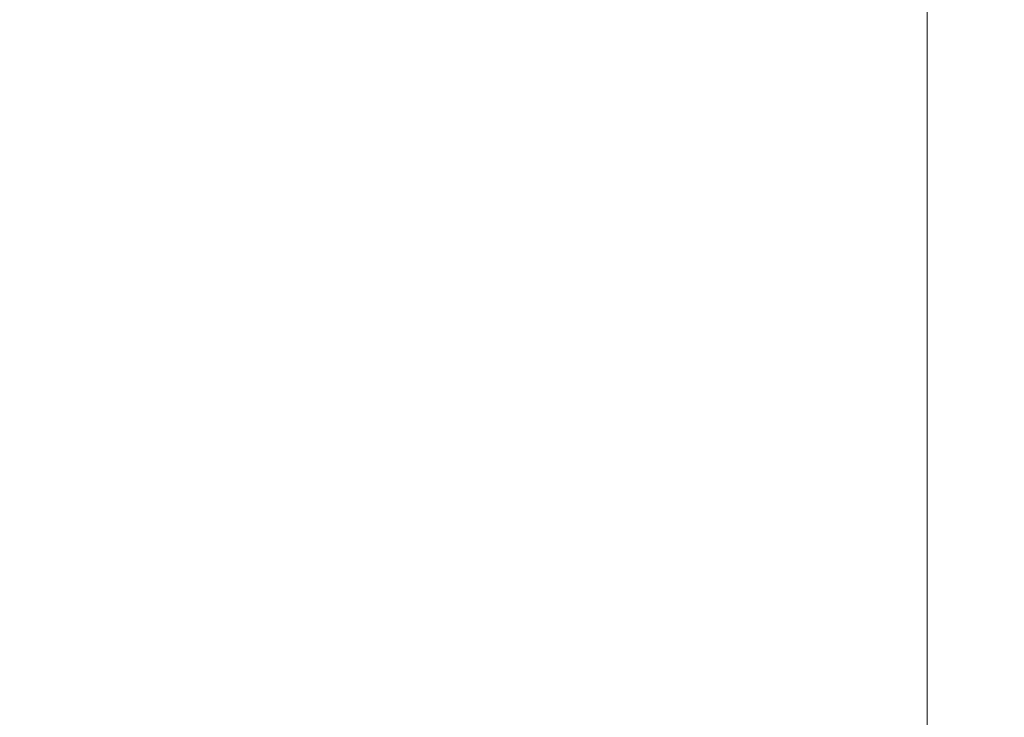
# Model space of a CAD drawing. Header units: millimetres. Extents: x 786 to 42540, y -7760 to 3796.
# Tile 225 of 1056: x 24589.216 to 24590.36, y -5432.246 to -5431.436. Entities that reach past the tile are written whole.
import ezdxf

# ---------------------------------------------------------------- set-up
doc = ezdxf.new("R2010")
doc.units = ezdxf.units.MM
doc.linetypes.add('4_ Штрихпунктир_ 10 х 2 мм', pattern=[14, 10, -2, 0, -2])
for name, color, linetype, lineweight in [('A-FLOR', 7, 'Continuous', 13), ('A-FLOR-PATT', 7, 'Continuous', 25), ('S-GRID', 7, 'Continuous', 5)]:
    doc.layers.add(name, color=color, linetype=linetype, lineweight=lineweight)

msp = doc.modelspace()

# ---------------------------------------------------------------- hatches: boundary and pattern name
at = {"layer": 'A-FLOR-PATT', "lineweight": 5}
h = msp.add_hatch(dxfattribs=at)
h.set_pattern_fill('FP_11', color=256, style=0, pattern_type=2)
h.set_pattern_definition([(45, (48694.2, -5700), (-212.132, 212.132), []), (45, (48694.2, -5558.6), (-212.132, 212.132), [])])
h.paths.add_polyline_path([(22284.2706, -5650.2355), (23230.2706, -5559.2238), (23230.2706, -5509.0025), (22284.2706, -5600)])
h.paths.add_polyline_path([(23530.2706, -5530.7827), (24701.955, -5421.9909), (25874.0171, -5317.1917), (25874.0171, -5267), (25055.6218, -5339.7402), (24311.3477, -5407.6166), (23530.2706, -5480.5624)])

# ---------------------------------------------------------------- linework, layer by layer
at = {"layer": 'A-FLOR'}
msp.add_open_spline([(25874.0171, -5117), (25528.9342, -5144.75), (24856.0496, -5200.25), (23910.8998, -5283.5), (23043.8595, -5366.75), (22526.3209, -5422.25), (22284.2706, -5450)], degree=3, dxfattribs=at)
at = {"layer": 'A-FLOR', "lineweight": 25}
msp.add_open_spline([(25874.0171, -5267), (25526.6593, -5297.4409), (24745.3141, -5367.1374), (23964.133, -5439.5884), (23530.2706, -5480.5624)], degree=3, knots=[0, 0, 0, 0, 0.444444, 1, 1, 1, 1], dxfattribs=at)
at = {"layer": 'S-GRID', "linetype": '4_ Штрихпунктир_ 10 х 2 мм'}
msp.add_line((24590.2706, -6960.0431), (24590.2706, -1600), dxfattribs=at)

doc.saveas('drawing.dxf')
